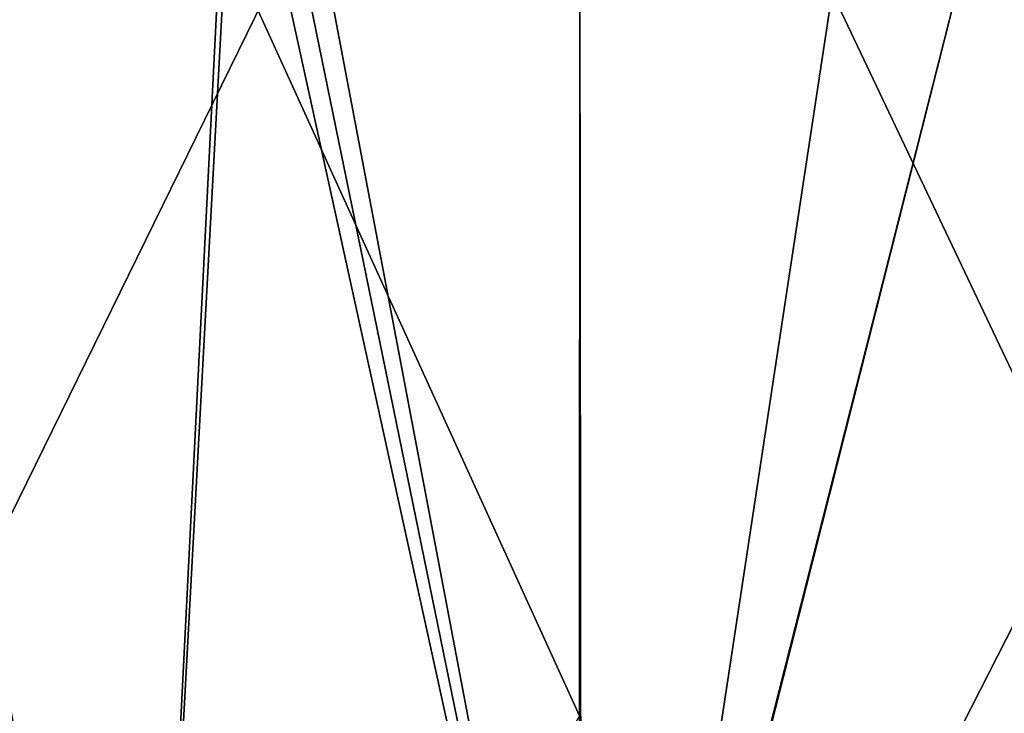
# Model space of a CAD drawing. Header units: metres. Extents: x -92 to 264, y -100 to 50.
# Tile 258 of 656: x 40 to 54, y -11 to -2. Entities that reach past the tile are written whole.
import ezdxf

# ---------------------------------------------------------------- set-up
doc = ezdxf.new("R2010")
doc.units = ezdxf.units.M
doc.layers.add('solid_21062050_01', color=7, linetype='CONTINUOUS')

msp = doc.modelspace()

# ---------------------------------------------------------------- linework, layer by layer
at = {"layer": 'solid_21062050_01'}
for points in [[(38.022724, -0.079858, -21.415648), (41.841953, -22.110039, -20.97333), (35.701092, -22.135464, -21.757208)], [(38.022724, -0.079858, -21.415648), (42.928776, -0.512498, -20.874413), (41.841953, -22.110039, -20.97333)], [(42.928776, -0.512498, -20.874413), (43.010548, -0.518742, -20.867451), (41.841953, -22.110039, -20.97333)], [(43.010548, -0.518742, -20.867451), (47.992725, -11.453265, -20.56958), (41.841953, -22.110039, -20.97333)], [(43.010548, -0.518742, -20.867451), (47.993259, -0.83959, -20.569563), (47.992725, -11.453265, -20.56958)], [(23.029959, -0.957206, 20.174379), (33.409302, -22.023787, 20.048485), (43.782917, -0.865587, 19.922657)], [(33.409302, -22.023787, 20.048485), (48.406651, -21.955658, 19.866573), (43.782917, -0.865587, 19.922657)], [(48.406651, -21.955658, 19.866573), (44.088573, -0.87039, 19.918949), (43.782917, -0.865587, 19.922657)], [(48.406651, -21.955658, 19.866573), (44.411446, -0.887491, 19.915033), (44.088573, -0.87039, 19.918949)], [(48.406651, -21.955658, 19.866573), (51.549587, -1.263452, 19.828451), (44.411446, -0.887491, 19.915033)], [(47.992725, -11.453265, -20.56958), (47.993259, -0.83959, -20.569563), (48.01823, -22.066738, -20.568689)], [(53.353046, -1.047405, -20.382395), (48.01823, -22.066738, -20.568689), (47.993259, -0.83959, -20.569563)], [(53.353046, -1.047405, -20.382395), (48.043663, -22.066528, -20.567802), (48.01823, -22.066738, -20.568689)], [(53.353046, -1.047405, -20.382395), (58.717014, -1.112207, -20.19508), (48.043663, -22.066528, -20.567802)], [(58.717014, -1.112207, -20.19508), (61.198387, -21.93581, -20.108429), (48.043663, -22.066528, -20.567802)], [(48.406651, -21.955658, 19.866573), (61.326332, -21.865934, 19.709866), (51.549587, -1.263452, 19.828451)], [(61.326332, -21.865934, 19.709866), (58.696518, -1.385864, 19.741762), (51.549587, -1.263452, 19.828451)]]:
    msp.add_3dface(points, dxfattribs=at)

doc.saveas('drawing.dxf')
